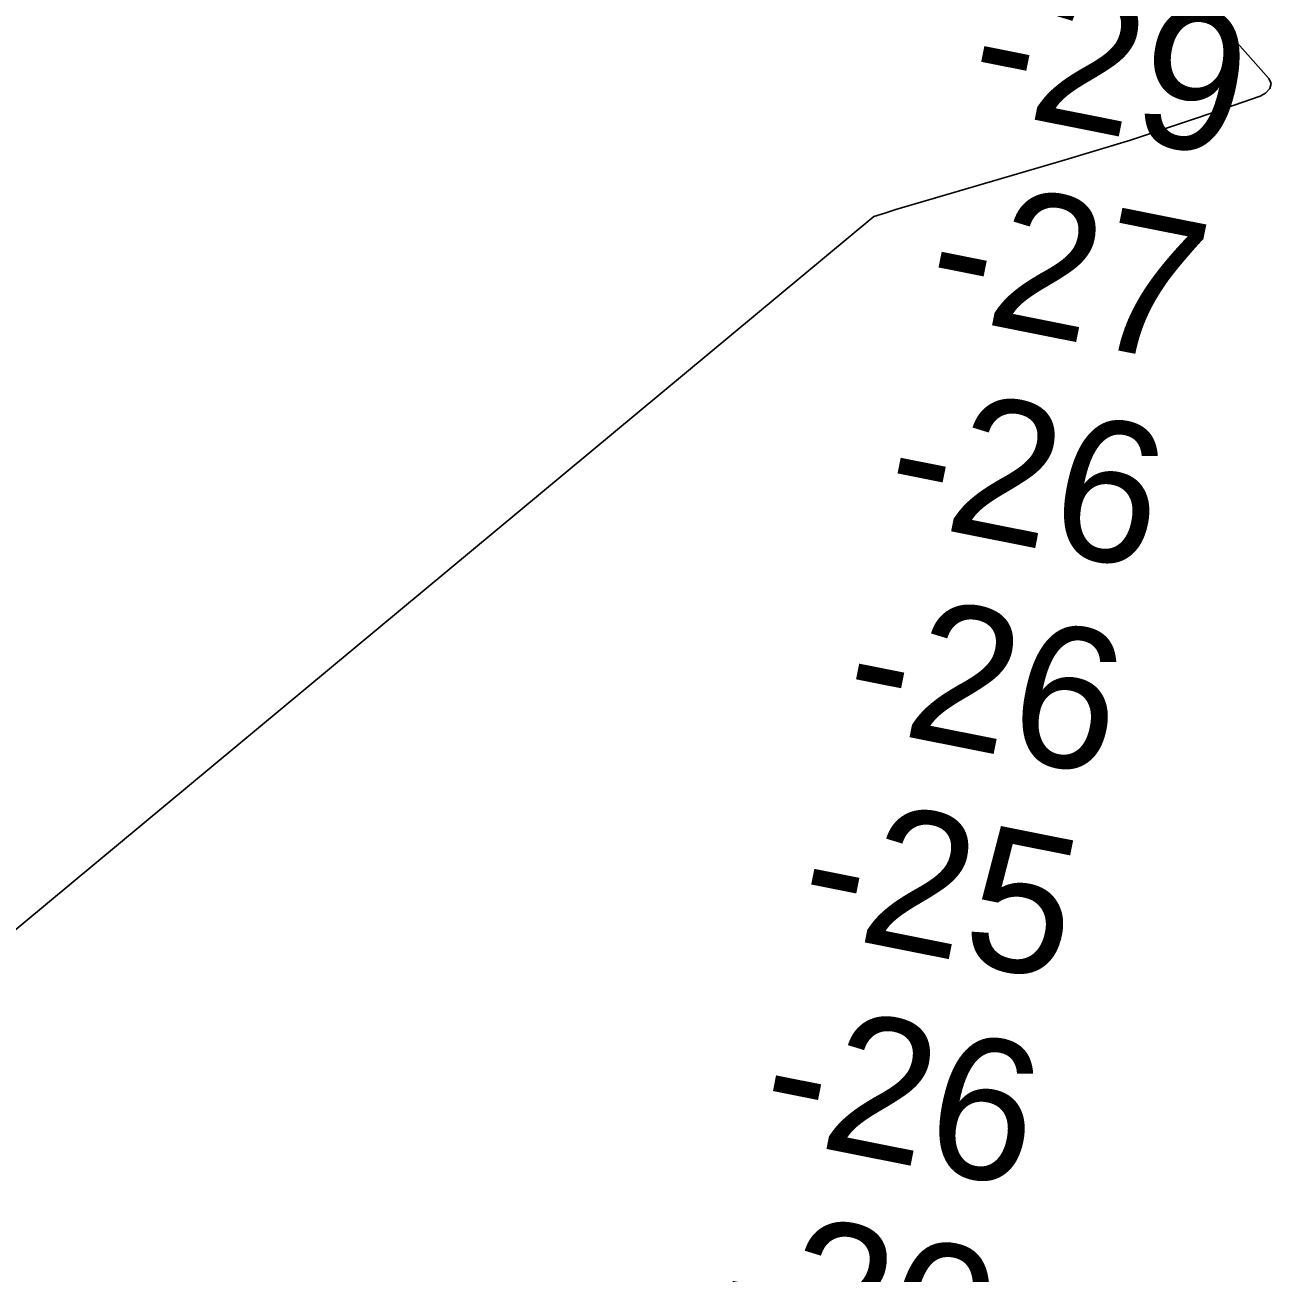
# Model space of a CAD drawing. Extents: x 3297753 to 3335611, y 652252 to 677623.
# Drawn here: x 3326360 to 3326953, y 670347 to 670942 of the extents above; entities that cross this region are included whole.
import ezdxf

# ---------------------------------------------------------------- set-up
doc = ezdxf.new("R2010")
doc.units = 0
for name, color, linetype in [('V-RIVR-RANG', 7, 'Continuous'), ('V-TOPO-DPTH', 7, 'Continuous'), ('V-TOPO-MINR', 7, 'Continuous')]:
    doc.layers.add(name, color=color, linetype=linetype)

msp = doc.modelspace()

# ---------------------------------------------------------------- linework, layer by layer
at = {"layer": 'V-TOPO-DPTH'}
for points in [[(3326928.47, 670942.91), (3326952.26, 670916.07), (3326953.26, 670913.72), (3326952.62, 670911.24), (3326950.64, 670909.09), (3326948.07, 670907.7), (3326918.69, 670897.54), (3326902.52, 670892.08), (3326886.3, 670886.78), (3326870.01, 670881.71), (3326853.67, 670876.79), (3326774.71, 670853.64), (3326769.41, 670852.02), (3326764.15, 670850.32), (3326168.03, 670354.91)], [(3326168.03, 670354.91), (3326764.15, 670850.32), (3326769.41, 670852.02), (3326774.71, 670853.64), (3326853.67, 670876.79), (3326870.01, 670881.71), (3326886.3, 670886.78), (3326902.52, 670892.08), (3326918.69, 670897.54), (3326948.07, 670907.7), (3326950.64, 670909.09), (3326952.62, 670911.24), (3326953.26, 670913.72), (3326952.26, 670916.07), (3326928.47, 670942.91)]]:
    msp.add_lwpolyline(points, dxfattribs=at)
at = {"layer": 'V-TOPO-MINR'}
msp.add_lwpolyline([(3326168.03, 670354.91), (3326764.15, 670850.32), (3326769.41, 670852.02), (3326774.71, 670853.64), (3326853.67, 670876.79), (3326870.01, 670881.71), (3326886.3, 670886.78), (3326902.52, 670892.08), (3326918.69, 670897.54), (3326948.07, 670907.7), (3326950.64, 670909.09), (3326952.62, 670911.24), (3326953.26, 670913.72), (3326952.26, 670916.07), (3326928.47, 670942.91)], dxfattribs=at)

# ---------------------------------------------------------------- texts
at = {"layer": 'V-RIVR-RANG'}
for s, p in [('-29', (3326807.11, 670903.16)), ('-27', (3326786.81, 670805.24)), ('-26', (3326767.31, 670707.16)), ('-26', (3326747.54, 670609.13)), ('-25', (3326726.21, 670511.42)), ('-26', (3326707.99, 670413.08)), ('-20', (3326687.44, 670315.21))]:
    msp.add_text(s, height=67, rotation=348.73811, dxfattribs=at).set_placement(p)

doc.saveas('drawing.dxf')
